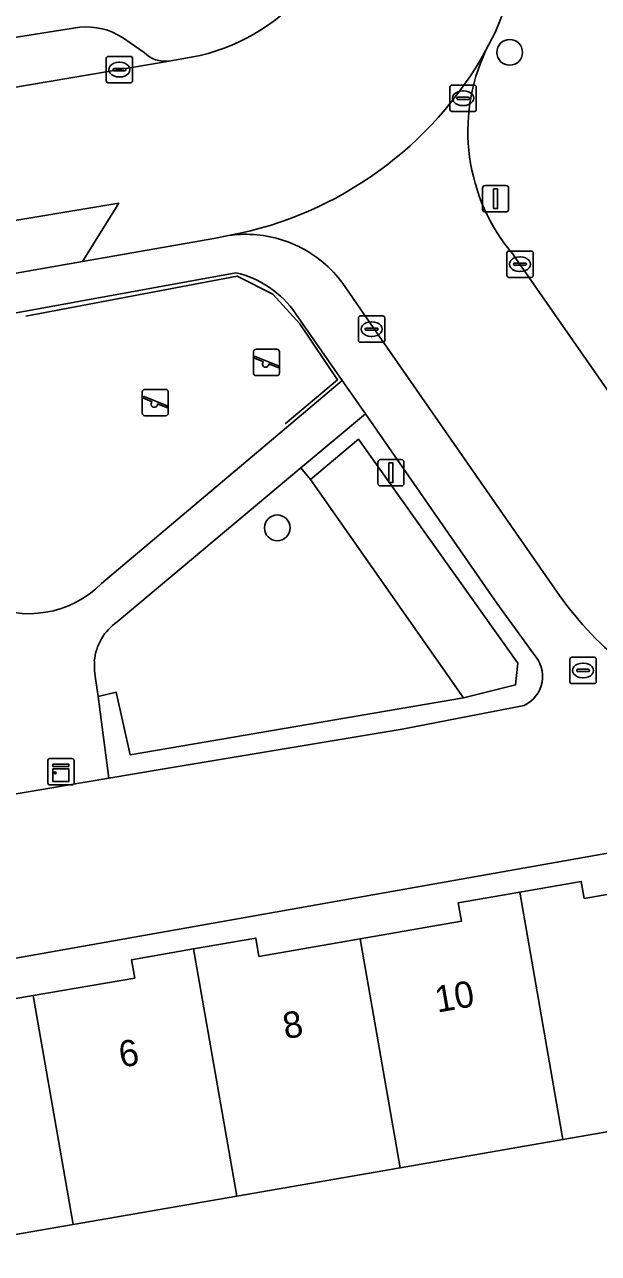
# Model space of a CAD drawing. Extents: x 162879 to 165540, y 384011 to 385181.
# Drawn here: x 164467.86 to 164489.65, y 384390.38 to 384437.05 of the extents above; entities that cross this region are included whole.
import ezdxf

# ---------------------------------------------------------------- set-up
doc = ezdxf.new("R2010")
doc.units = 0
for name, color, linetype in [('IMGEO_Boom', 7, 'Continuous'), ('IMGEO_Erf', 7, 'Continuous'), ('IMGEO_Groenvoorziening', 7, 'Continuous'), ('IMGEO_Hek', 7, 'Continuous'), ('IMGEO_Kast', 7, 'Continuous'), ('IMGEO_Kolk', 7, 'Continuous'), ('IMGEO_Lichtmast', 7, 'Continuous'), ('IMGEO_Pand', 7, 'Continuous'), ('IMGEO_Pand_nummerreeks', 7, 'Continuous'), ('IMGEO_Parkeervlak_gesloten', 7, 'Continuous'), ('IMGEO_Parkeervlak_open', 7, 'Continuous'), ('IMGEO_Rijbaan_lokaal_gesloten', 7, 'Continuous'), ('IMGEO_Rijbaan_lokaal_open', 7, 'Continuous'), ('IMGEO_Rioolput', 7, 'Continuous'), ('IMGEO_Speelvoorziening', 7, 'Continuous'), ('IMGEO_Terreindeel_zand', 7, 'Continuous'), ('IMGEO_Voetpad_open', 7, 'Continuous')]:
    doc.layers.add(name, color=color, linetype=linetype)

msp = doc.modelspace()

# ---------------------------------------------------------------- linework, layer by layer
at = {"layer": 'IMGEO_Boom'}
for centre in [(164486.283, 384436), (164477.455, 384417.938)]:
    msp.add_circle(centre, 0.489, dxfattribs=at)
at = {"layer": 'IMGEO_Erf'}
for points in [[(164500, 384407.354), (164459.234, 384400.121), (164455.354, 384399.51), (164455.667, 384397.995), (164459.589, 384398.675), (164459.47, 384399.365), (164461.919, 384399.79), (164464.212, 384400.188), (164464.331, 384399.502), (164468.185, 384400.171), (164472.04, 384400.84), (164471.92, 384401.535), (164474.278, 384401.944), (164476.637, 384402.354), (164476.757, 384401.662), (164480.602, 384402.329), (164484.449, 384402.997), (164484.328, 384403.698), (164486.668, 384404.104), (164489.004, 384404.509), (164489.115, 384403.865), (164492.949, 384404.53)], [(164494.491, 384395.777), (164488.306, 384394.703), (164482.117, 384393.629), (164475.915, 384392.552), (164469.7, 384391.474), (164463.565, 384390.409), (164462.103, 384390.155)]]:
    msp.add_lwpolyline(points, dxfattribs=at)
at = {"layer": 'IMGEO_Groenvoorziening'}
for points in [[(164487.195, 384413.141), (164485.792, 384415.084), (164480.802, 384422.27), (164478.348, 384420.219), (164478.712, 384419.77), (164480.543, 384421.302), (164486.588, 384412.794), (164486.507, 384411.972), (164484.525, 384411.488), (164471.868, 384409.322), (164471.332, 384411.7), (164470.646, 384411.534), (164471.062, 384408.429), (164473.085, 384408.767), (164482.195, 384410.29), (164486.837, 384411.194)], [(164470.506, 384412.882), (164470.515, 384412.51), (164470.555, 384412.216), (164470.646, 384411.534), (164471.332, 384411.7), (164471.868, 384409.322), (164484.525, 384411.488), (164478.712, 384419.77)], [(164478.712, 384419.77), (164478.348, 384420.219), (164477.881, 384419.829), (164471.377, 384414.37)]]:
    msp.add_lwpolyline(points, dxfattribs=at)
msp.add_lwpolyline([(164478.712, 384419.77), (164484.525, 384411.488), (164486.507, 384411.972), (164486.588, 384412.794), (164480.543, 384421.302)], close=True, dxfattribs=at)
for centre, radius, start, end in [((164472.53, 384412.696), 2.033, 124.5674, 174.7475), ((164486.309, 384412.298), 1.223, 295.5766, 43.5859)]:
    msp.add_arc(centre, radius, start, end, dxfattribs=at)
at = {"layer": 'IMGEO_Hek'}
msp.add_lwpolyline([(164467.899, 384425.98), (164475.928, 384427.502), (164477.28, 384426.816), (164478.314, 384425.684), (164479.746, 384423.559), (164477.754, 384421.888)], dxfattribs=at)
at = {"layer": 'IMGEO_Kast'}
for p, q in [((164468.739, 384408.248), (164468.739, 384409.089)), ((164468.739, 384409.089), (164468.739, 384408.248)), ((164468.814, 384409.173), (164469.655, 384409.173)), ((164469.655, 384409.173), (164468.814, 384409.173)), ((164469.739, 384409.098), (164469.739, 384408.257)), ((164469.739, 384408.257), (164469.739, 384409.098)), ((164469.664, 384408.173), (164468.823, 384408.173)), ((164468.823, 384408.173), (164469.664, 384408.173))]:
    msp.add_line(p, q, dxfattribs=at)
for points in [[(164468.934, 384408.963), (164469.534, 384408.963), (164469.534, 384408.878), (164468.934, 384408.878), (164468.934, 384408.963)], [(164468.934, 384408.788), (164469.534, 384408.788), (164469.534, 384408.299), (164468.934, 384408.299), (164468.934, 384408.788)]]:
    msp.add_lwpolyline(points, dxfattribs=at)
msp.add_circle((164469.018, 384408.637), 0.0377, dxfattribs=at)
for centre, start, end in [((164468.817, 384409.095), 92.4484, 184.2845), ((164468.817, 384409.095), 92.4484, 184.2845), ((164469.661, 384409.095), 2.4484, 94.2845), ((164469.661, 384409.095), 2.4484, 94.2845), ((164468.817, 384408.251), 182.4484, 274.2845), ((164468.817, 384408.251), 182.4484, 274.2845), ((164469.661, 384408.251), 272.4484, 4.2845), ((164469.661, 384408.251), 272.4484, 4.2845)]:
    msp.add_arc(centre, 0.0779, start, end, dxfattribs=at)
at = {"layer": 'IMGEO_Kolk'}
for p, q in [((164470.957, 384434.918), (164470.957, 384435.77)), ((164471.032, 384435.844), (164471.884, 384435.844)), ((164471.958, 384435.77), (164471.958, 384434.918)), ((164471.216, 384435.338), (164471.216, 384435.35)), ((164471.654, 384435.301), (164471.256, 384435.301)), ((164471.259, 384435.387), (164471.657, 384435.387)), ((164471.445, 384435.624), (164471.47, 384435.624)), ((164471.7, 384435.35), (164471.7, 384435.338)), ((164471.884, 384434.844), (164471.032, 384434.844)), ((164471.468, 384435.064), (164471.443, 384435.064)), ((164486.175, 384427.527), (164486.175, 384428.379)), ((164486.25, 384428.453), (164487.102, 384428.453)), ((164486.663, 384428.233), (164486.688, 384428.233)), ((164487.176, 384428.379), (164487.176, 384427.527)), ((164486.434, 384427.947), (164486.434, 384427.959)), ((164486.872, 384427.91), (164486.474, 384427.91)), ((164486.477, 384427.996), (164486.875, 384427.996)), ((164486.918, 384427.959), (164486.918, 384427.947)), ((164487.102, 384427.453), (164486.25, 384427.453)), ((164486.686, 384427.673), (164486.661, 384427.673)), ((164480.538, 384425.06), (164480.538, 384425.912)), ((164480.613, 384425.986), (164481.465, 384425.986)), ((164481.539, 384425.912), (164481.539, 384425.06)), ((164480.797, 384425.48), (164480.797, 384425.492)), ((164481.235, 384425.443), (164480.837, 384425.443)), ((164480.84, 384425.529), (164481.238, 384425.529)), ((164481.026, 384425.766), (164481.051, 384425.766)), ((164481.281, 384425.492), (164481.281, 384425.48)), ((164481.465, 384424.986), (164480.613, 384424.986)), ((164481.049, 384425.206), (164481.024, 384425.206))]:
    msp.add_line(p, q, dxfattribs=at)
for points in [[(164470.957, 384434.918), (164470.957, 384435.77)], [(164471.032, 384435.844), (164471.884, 384435.844)], [(164471.958, 384435.77), (164471.958, 384434.918)], [(164471.884, 384434.844), (164471.032, 384434.844)], [(164486.175, 384427.527), (164486.175, 384428.379)], [(164486.25, 384428.453), (164487.102, 384428.453)], [(164487.176, 384428.379), (164487.176, 384427.527)], [(164487.102, 384427.453), (164486.25, 384427.453)], [(164480.538, 384425.06), (164480.538, 384425.912)], [(164480.613, 384425.986), (164481.465, 384425.986)], [(164481.539, 384425.912), (164481.539, 384425.06)], [(164481.465, 384424.986), (164480.613, 384424.986)]]:
    msp.add_lwpolyline(points, dxfattribs=at)
for centre, radius, start, end in [((164471.034, 384435.768), 0.0765, 91.552, 178.448), ((164471.034, 384435.768), 0.0765, 91.552, 178.448), ((164471.882, 384435.768), 0.0765, 1.552, 88.448), ((164471.882, 384435.768), 0.0765, 1.552, 88.448), ((164471.256, 384435.347), 0.0403, 85.8775, 175.7526), ((164471.253, 384435.337), 0.0366, 178.938, 274.7102), ((164471.657, 384435.344), 0.043, 264.8664, 352.4533), ((164471.661, 384435.349), 0.0386, 1.7309, 96.639), ((164471.034, 384434.92), 0.0765, 181.552, 268.448), ((164471.034, 384434.92), 0.0765, 181.552, 268.448), ((164471.882, 384434.92), 0.0765, 271.552, 358.448), ((164471.882, 384434.92), 0.0765, 271.552, 358.448), ((164486.252, 384428.377), 0.0765, 91.552, 178.448), ((164486.252, 384428.377), 0.0765, 91.552, 178.448), ((164487.1, 384428.377), 0.0765, 1.552, 88.448), ((164487.1, 384428.377), 0.0765, 1.552, 88.448), ((164486.474, 384427.956), 0.0403, 85.8775, 175.7526), ((164486.471, 384427.946), 0.0366, 178.938, 274.7102), ((164486.875, 384427.953), 0.043, 264.8664, 352.4533), ((164486.879, 384427.958), 0.0386, 1.7309, 96.639), ((164486.252, 384427.529), 0.0765, 181.552, 268.448), ((164486.252, 384427.529), 0.0765, 181.552, 268.448), ((164487.1, 384427.529), 0.0765, 271.552, 358.448), ((164487.1, 384427.529), 0.0765, 271.552, 358.448), ((164480.615, 384425.91), 0.0765, 91.552, 178.448), ((164480.615, 384425.91), 0.0765, 91.552, 178.448), ((164481.463, 384425.91), 0.0765, 1.552, 88.448), ((164481.463, 384425.91), 0.0765, 1.552, 88.448), ((164480.837, 384425.489), 0.0403, 85.8775, 175.7526), ((164480.834, 384425.479), 0.0366, 178.938, 274.7102), ((164481.238, 384425.486), 0.043, 264.8664, 352.4533), ((164481.242, 384425.491), 0.0386, 1.7309, 96.639), ((164480.615, 384425.062), 0.0765, 181.552, 268.448), ((164480.615, 384425.062), 0.0765, 181.552, 268.448), ((164481.463, 384425.062), 0.0765, 271.552, 358.448), ((164481.463, 384425.062), 0.0765, 271.552, 358.448)]:
    msp.add_arc(centre, radius, start, end, dxfattribs=at)
for centre, major_axis, ratio, start_param, end_param in [((164471.444, 384435.344), (-0.387, 0.002), 0.722429, 4.712389, 7.853982), ((164471.469, 384435.344), (-0.39, 0.002), 0.717154, 1.570796, 4.712389), ((164486.662, 384427.953), (-0.387, 0.002), 0.722429, 4.712389, 7.853982), ((164486.687, 384427.953), (-0.39, 0.002), 0.717154, 1.570796, 4.712389), ((164481.025, 384425.486), (-0.387, 0.002), 0.722429, 4.712389, 7.853982), ((164481.05, 384425.486), (-0.39, 0.002), 0.717154, 1.570796, 4.712389)]:
    msp.add_ellipse(centre, major_axis=major_axis, ratio=ratio, start_param=start_param, end_param=end_param, dxfattribs=at)
at = {"layer": 'IMGEO_Lichtmast'}
for p, q in [((164485.252, 384430.04), (164485.252, 384430.84)), ((164485.252, 384430.84), (164485.252, 384430.04)), ((164485.352, 384430.94), (164486.142, 384430.94)), ((164486.142, 384430.94), (164485.352, 384430.94)), ((164486.242, 384430.84), (164486.242, 384430.04)), ((164486.242, 384430.04), (164486.242, 384430.84)), ((164486.142, 384429.94), (164485.352, 384429.94)), ((164485.352, 384429.94), (164486.142, 384429.94)), ((164481.277, 384419.63), (164481.277, 384420.43)), ((164481.277, 384420.43), (164481.277, 384419.63)), ((164481.377, 384420.53), (164482.167, 384420.53)), ((164482.167, 384420.53), (164481.377, 384420.53)), ((164482.267, 384420.43), (164482.267, 384419.63)), ((164482.267, 384419.63), (164482.267, 384420.43)), ((164482.167, 384419.53), (164481.377, 384419.53)), ((164481.377, 384419.53), (164482.167, 384419.53))]:
    msp.add_line(p, q, dxfattribs=at)
for points in [[(164485.672, 384430.815), (164485.822, 384430.815), (164485.822, 384430.065), (164485.672, 384430.065), (164485.672, 384430.815)], [(164481.697, 384420.405), (164481.847, 384420.405), (164481.847, 384419.655), (164481.697, 384419.655), (164481.697, 384420.405)]]:
    msp.add_lwpolyline(points, dxfattribs=at)
for centre, start, end in [((164485.352, 384430.84), 90, 180), ((164485.352, 384430.84), 90, 180), ((164486.142, 384430.84), 0, 90), ((164486.142, 384430.84), 360, 90), ((164485.352, 384430.04), 180, 270), ((164485.352, 384430.04), 180, 270), ((164486.142, 384430.04), 270, 0), ((164486.142, 384430.04), 270, 0), ((164481.377, 384420.43), 90, 180), ((164481.377, 384420.43), 90, 180), ((164482.167, 384420.43), 0, 90), ((164482.167, 384420.43), 360, 90), ((164481.377, 384419.63), 180, 270), ((164481.377, 384419.63), 180, 270), ((164482.167, 384419.63), 270, 0), ((164482.167, 384419.63), 270, 0)]:
    msp.add_arc(centre, 0.1, start, end, dxfattribs=at)
at = {"layer": 'IMGEO_Pand'}
for points in [[(164492.949, 384404.53), (164489.115, 384403.865), (164489.004, 384404.509), (164486.668, 384404.104), (164488.306, 384394.703), (164494.491, 384395.777)], [(164482.117, 384393.629), (164488.306, 384394.703), (164486.668, 384404.104), (164484.328, 384403.698), (164484.449, 384402.997), (164480.602, 384402.329)], [(164474.278, 384401.944), (164475.915, 384392.552), (164482.117, 384393.629), (164480.602, 384402.329), (164476.757, 384401.662), (164476.637, 384402.354)], [(164474.278, 384401.944), (164471.92, 384401.535), (164472.04, 384400.84), (164468.185, 384400.171), (164469.7, 384391.474), (164475.915, 384392.552)], [(164463.565, 384390.409), (164469.7, 384391.474), (164468.185, 384400.171), (164464.331, 384399.502), (164464.212, 384400.188), (164461.919, 384399.79)]]:
    msp.add_lwpolyline(points, close=True, dxfattribs=at)
at = {"layer": 'IMGEO_Parkeervlak_gesloten'}
msp.add_lwpolyline([(164471.436, 384430.275), (164459.718, 384428.327), (164460.038, 384426.365), (164464.928, 384427.155), (164470.051, 384428.052)], close=True, dxfattribs=at)
at = {"layer": 'IMGEO_Parkeervlak_open'}
for points in [[(164469.96, 384436.959), (164462.073, 384435.711), (164458.968, 384435.202), (164458.605, 384435.142), (164458.919, 384433.223), (164473.349, 384435.67)], [(164472.396, 384435.99), (164471.572, 384436.563)]]:
    msp.add_lwpolyline(points, dxfattribs=at)
for centre, radius, start, end in [((164470.183, 384434.387), 2.582, 57.4475, 94.9488), ((164473.197, 384436.797), 1.137, 225.1969, 277.6808)]:
    msp.add_arc(centre, radius, start, end, dxfattribs=at)
at = {"layer": 'IMGEO_Rijbaan_lokaal_gesloten'}
for points in [[(164485.378, 384436.077), (164485.477, 384436.267), (164485.75, 384436.778), (164486.685, 384439.123)], [(164474.524, 384435.874), (164473.349, 384435.67), (164458.919, 384433.223), (164459.718, 384428.327), (164471.436, 384430.275), (164470.051, 384428.052), (164475.043, 384428.926), (164475.666, 384429.051)]]:
    msp.add_lwpolyline(points, dxfattribs=at)
for centre, radius, start, end in [((164472.646, 384443.492), 7.846, 283.8456, 356.2949), ((164473.011, 384442.946), 14.147, 280.8169, 330.9496)]:
    msp.add_arc(centre, radius, start, end, dxfattribs=at)
at = {"layer": 'IMGEO_Rijbaan_lokaal_open'}
for points in [[(164490.26, 384422.792), (164486.434, 384428.302)], [(164479.943, 384427.222), (164481.102, 384425.554), (164488.172, 384415.368)]]:
    msp.add_lwpolyline(points, dxfattribs=at)
for centre, radius, start, end in [((164473.011, 384442.946), 14.147, 280.8169, 330.9496), ((164491.921, 384433.006), 7.227, 154.8584, 220.6108), ((164476.256, 384424.516), 4.573, 89.4479, 97.4121), ((164476.263, 384424.542), 4.547, 64.2041, 89.5353), ((164476.246, 384424.504), 4.589, 36.3178, 64.2103), ((164499.455, 384423.521), 13.921, 215.8518, 246.9914)]:
    msp.add_arc(centre, radius, start, end, dxfattribs=at)
at = {"layer": 'IMGEO_Rioolput'}
for p, q in [((164484.089, 384434.756), (164484.941, 384434.756)), ((164484.014, 384433.83), (164484.014, 384434.682)), ((164484.273, 384434.25), (164484.273, 384434.262)), ((164484.316, 384434.299), (164484.714, 384434.299)), ((164484.502, 384434.536), (164484.527, 384434.536)), ((164484.757, 384434.262), (164484.757, 384434.25)), ((164485.015, 384434.682), (164485.015, 384433.83)), ((164484.711, 384434.213), (164484.313, 384434.213)), ((164484.525, 384433.976), (164484.5, 384433.976)), ((164484.941, 384433.756), (164484.089, 384433.756)), ((164488.569, 384412.096), (164488.569, 384412.948)), ((164488.644, 384413.022), (164489.496, 384413.022)), ((164489.057, 384412.802), (164489.082, 384412.802)), ((164489.57, 384412.948), (164489.57, 384412.096)), ((164488.828, 384412.516), (164488.828, 384412.528)), ((164489.266, 384412.479), (164488.868, 384412.479)), ((164488.871, 384412.565), (164489.269, 384412.565)), ((164489.312, 384412.528), (164489.312, 384412.516)), ((164489.496, 384412.022), (164488.644, 384412.022)), ((164489.08, 384412.242), (164489.055, 384412.242))]:
    msp.add_line(p, q, dxfattribs=at)
for points in [[(164484.089, 384434.756), (164484.941, 384434.756)], [(164484.014, 384433.83), (164484.014, 384434.682)], [(164485.015, 384434.682), (164485.015, 384433.83)], [(164484.941, 384433.756), (164484.089, 384433.756)], [(164488.569, 384412.096), (164488.569, 384412.948)], [(164488.644, 384413.022), (164489.496, 384413.022)], [(164489.57, 384412.948), (164489.57, 384412.096)], [(164489.496, 384412.022), (164488.644, 384412.022)]]:
    msp.add_lwpolyline(points, dxfattribs=at)
for centre, radius, start, end in [((164484.091, 384434.68), 0.0765, 91.552, 178.448), ((164484.091, 384434.68), 0.0765, 91.552, 178.448), ((164484.939, 384434.68), 0.0765, 1.552, 88.448), ((164484.939, 384434.68), 0.0765, 1.552, 88.448), ((164484.313, 384434.259), 0.0403, 85.8775, 175.7526), ((164484.31, 384434.249), 0.0366, 178.938, 274.7102), ((164484.714, 384434.256), 0.043, 264.8664, 352.4533), ((164484.718, 384434.261), 0.0386, 1.7309, 96.639), ((164484.091, 384433.832), 0.0765, 181.552, 268.448), ((164484.091, 384433.832), 0.0765, 181.552, 268.448), ((164484.939, 384433.832), 0.0765, 271.552, 358.448), ((164484.939, 384433.832), 0.0765, 271.552, 358.448), ((164488.646, 384412.946), 0.0765, 91.552, 178.448), ((164488.646, 384412.946), 0.0765, 91.552, 178.448), ((164489.494, 384412.946), 0.0765, 1.552, 88.448), ((164489.494, 384412.946), 0.0765, 1.552, 88.448), ((164488.868, 384412.525), 0.0403, 85.8775, 175.7526), ((164488.865, 384412.515), 0.0366, 178.938, 274.7102), ((164489.269, 384412.522), 0.043, 264.8664, 352.4533), ((164489.273, 384412.527), 0.0386, 1.7309, 96.639), ((164488.646, 384412.098), 0.0765, 181.552, 268.448), ((164488.646, 384412.098), 0.0765, 181.552, 268.448), ((164489.494, 384412.098), 0.0765, 271.552, 358.448), ((164489.494, 384412.098), 0.0765, 271.552, 358.448)]:
    msp.add_arc(centre, radius, start, end, dxfattribs=at)
for centre, major_axis, ratio, start_param, end_param in [((164484.501, 384434.256), (-0.387, 0.002), 0.722429, 4.712389, 7.853982), ((164484.526, 384434.256), (-0.39, 0.002), 0.717154, 1.570796, 4.712389), ((164489.056, 384412.522), (-0.387, 0.002), 0.722429, 4.712389, 7.853982), ((164489.081, 384412.522), (-0.39, 0.002), 0.717154, 1.570796, 4.712389)]:
    msp.add_ellipse(centre, major_axis=major_axis, ratio=ratio, start_param=start_param, end_param=end_param, dxfattribs=at)
at = {"layer": 'IMGEO_Speelvoorziening'}
for p, q in [((164476.55, 384423.821), (164476.55, 384424.621)), ((164476.55, 384424.621), (164476.55, 384423.821)), ((164476.619, 384424.446), (164477.495, 384424.093)), ((164476.65, 384424.721), (164477.44, 384424.721)), ((164477.44, 384424.721), (164476.65, 384424.721)), ((164477.54, 384424.621), (164477.54, 384423.821)), ((164477.54, 384423.821), (164477.54, 384424.621)), ((164476.933, 384424.249), (164476.594, 384424.386)), ((164477.471, 384424.033), (164477.131, 384424.17)), ((164477.44, 384423.721), (164476.65, 384423.721)), ((164476.65, 384423.721), (164477.44, 384423.721)), ((164472.325, 384422.299), (164472.325, 384423.099)), ((164472.325, 384423.099), (164472.325, 384422.299)), ((164472.425, 384423.199), (164473.215, 384423.199)), ((164473.215, 384423.199), (164472.425, 384423.199)), ((164473.315, 384423.099), (164473.315, 384422.299)), ((164473.315, 384422.299), (164473.315, 384423.099)), ((164472.708, 384422.727), (164472.369, 384422.864)), ((164472.394, 384422.924), (164473.27, 384422.571)), ((164473.246, 384422.511), (164472.906, 384422.648)), ((164473.215, 384422.199), (164472.425, 384422.199)), ((164472.425, 384422.199), (164473.215, 384422.199))]:
    msp.add_line(p, q, dxfattribs=at)
for centre, radius, start, end in [((164476.65, 384424.621), 0.1, 90, 180), ((164476.65, 384424.621), 0.1, 90, 180), ((164476.607, 384424.416), 0.0327, 68.078, 248.078), ((164477.44, 384424.621), 0.1, 0, 90), ((164477.44, 384424.621), 0.1, 360, 90), ((164477.012, 384424.159), 0.12, 130.9928, 5.1632), ((164477.483, 384424.063), 0.0327, 248.078, 68.078), ((164476.65, 384423.821), 0.1, 180, 270), ((164476.65, 384423.821), 0.1, 180, 270), ((164477.44, 384423.821), 0.1, 270, 0), ((164477.44, 384423.821), 0.1, 270, 0), ((164472.425, 384423.099), 0.1, 90, 180), ((164472.425, 384423.099), 0.1, 90, 180), ((164473.215, 384423.099), 0.1, 0, 90), ((164473.215, 384423.099), 0.1, 360, 90), ((164472.382, 384422.894), 0.0327, 68.078, 248.078), ((164472.787, 384422.637), 0.12, 130.9928, 5.1632), ((164473.258, 384422.541), 0.0327, 248.078, 68.078), ((164472.425, 384422.299), 0.1, 180, 270), ((164472.425, 384422.299), 0.1, 180, 270), ((164473.215, 384422.299), 0.1, 270, 0), ((164473.215, 384422.299), 0.1, 270, 0)]:
    msp.add_arc(centre, radius, start, end, dxfattribs=at)
at = {"layer": 'IMGEO_Terreindeel_zand'}
for points in [[(164475.886, 384427.63), (164460.65, 384424.851), (164452.998, 384423.455), (164452.198, 384423.309), (164451.744, 384422.037), (164451.943, 384420.29), (164462.029, 384416.599), (164466.299, 384415.079)], [(164479.924, 384423.534), (164478.153, 384426.084)], [(164470.783, 384415.819), (164476.905, 384420.986), (164479.924, 384423.534)]]:
    msp.add_lwpolyline(points, dxfattribs=at)
for centre, radius, start, end in [((164475.011, 384423.912), 3.819, 34.6548, 76.7604), ((164468.024, 384418.585), 3.907, 243.8069, 314.9353)]:
    msp.add_arc(centre, radius, start, end, dxfattribs=at)
at = {"layer": 'IMGEO_Voetpad_open'}
for points in [[(164486.685, 384439.123), (164485.75, 384436.778), (164485.477, 384436.267), (164485.378, 384436.077)], [(164425.672, 384429.524), (164428.656, 384429.898), (164434.838, 384430.937), (164454.812, 384434.471), (164454.739, 384434.911), (164458.9, 384435.609), (164458.968, 384435.202), (164462.073, 384435.711), (164469.96, 384436.959)], [(164471.572, 384436.563), (164472.396, 384435.99)], [(164473.349, 384435.67), (164474.524, 384435.874)], [(164475.666, 384429.051), (164475.043, 384428.926), (164470.051, 384428.052), (164464.928, 384427.155), (164460.038, 384426.365), (164459.348, 384426.67), (164457.928, 384427.609)], [(164486.434, 384428.302), (164490.26, 384422.792), (164493.189, 384418.678)], [(164450.053, 384424.3), (164452.198, 384423.309), (164452.998, 384423.455), (164460.65, 384424.851), (164475.886, 384427.63)], [(164488.172, 384415.368), (164481.102, 384425.554), (164479.943, 384427.222)], [(164478.153, 384426.084), (164479.924, 384423.534), (164480.802, 384422.27), (164485.792, 384415.084), (164487.195, 384413.141)], [(164471.377, 384414.37), (164477.881, 384419.829), (164478.348, 384420.219), (164480.802, 384422.27), (164479.924, 384423.534), (164476.905, 384420.986), (164470.783, 384415.819)], [(164465.462, 384412.659), (164465.719, 384411.025), (164466.254, 384407.625), (164471.062, 384408.429), (164470.646, 384411.534), (164470.555, 384412.216), (164470.515, 384412.51), (164470.506, 384412.882)], [(164486.837, 384411.194), (164482.195, 384410.29), (164473.085, 384408.767), (164471.062, 384408.429), (164466.254, 384407.625), (164459.518, 384406.498), (164456.176, 384405.841)], [(164453.93, 384407.579), (164453.93, 384407.553), (164455.354, 384399.51), (164459.234, 384400.121), (164500, 384407.354)]]:
    msp.add_lwpolyline(points, dxfattribs=at)
for centre, radius, start, end in [((164472.646, 384443.492), 7.846, 283.8456, 356.2949), ((164470.183, 384434.387), 2.582, 57.4475, 94.9488), ((164473.197, 384436.797), 1.137, 225.1969, 277.6808), ((164491.921, 384433.006), 7.227, 154.8584, 220.6108), ((164476.256, 384424.516), 4.573, 89.4479, 97.4121), ((164476.263, 384424.542), 4.547, 64.2041, 89.5353), ((164476.246, 384424.504), 4.589, 36.3178, 64.2103), ((164475.011, 384423.912), 3.819, 34.6548, 76.7604), ((164468.024, 384418.585), 3.907, 243.8069, 314.9353), ((164499.455, 384423.521), 13.921, 215.8518, 246.9914), ((164472.53, 384412.696), 2.033, 124.5674, 174.7475), ((164486.309, 384412.298), 1.223, 295.5766, 43.5859)]:
    msp.add_arc(centre, radius, start, end, dxfattribs=at)

# ---------------------------------------------------------------- texts
at = {"layer": 'IMGEO_Pand_nummerreeks'}
for s, p in [('10', (164483.533, 384399.522)), ('8', (164477.759, 384398.515)), ('6', (164471.528, 384397.429))]:
    msp.add_text(s, height=1, rotation=9.8855, dxfattribs=at).set_placement(p)

doc.saveas('drawing.dxf')
